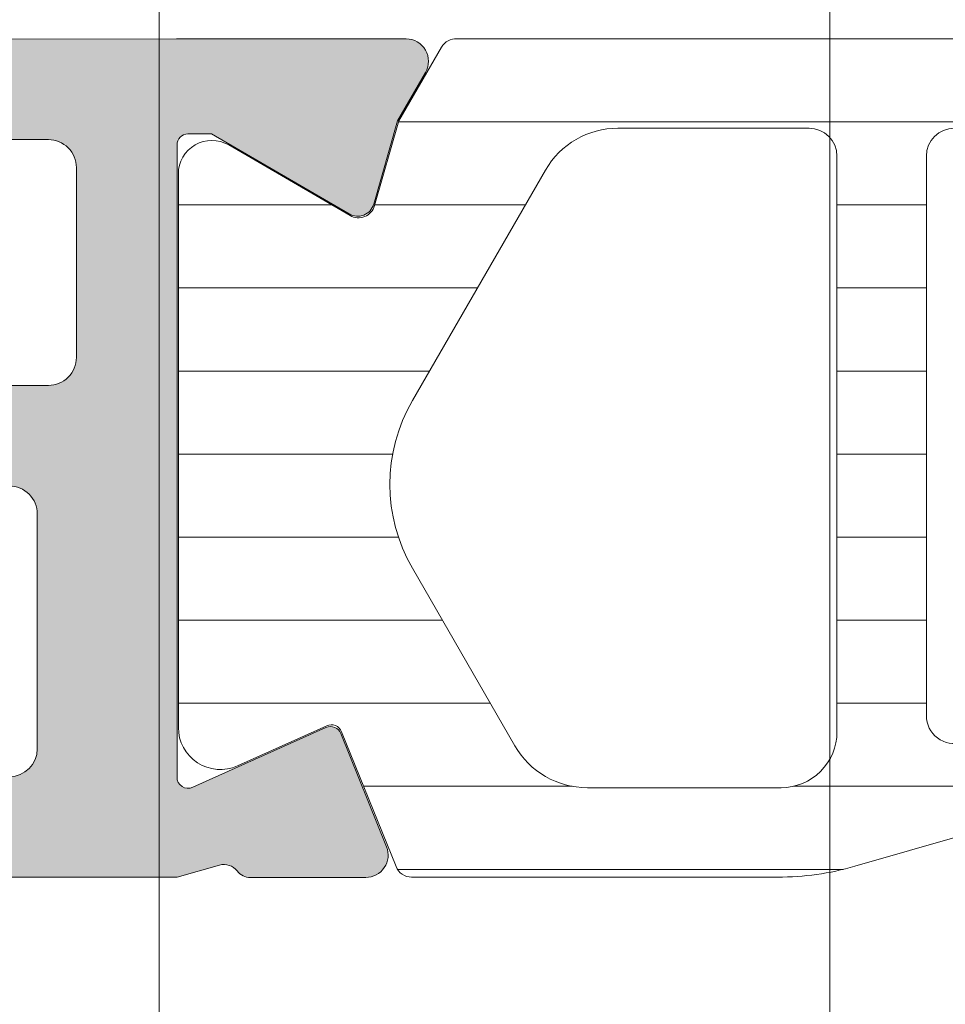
# Model space of a CAD drawing. Header units: millimetres. Extents: x 213386 to 506888, y 183055 to 450952.
# Tile 429 of 656: x 399549 to 399566, y 301628 to 301646. Entities that reach past the tile are written whole.
import ezdxf

# ---------------------------------------------------------------- set-up
doc = ezdxf.new("R2010")
doc.units = ezdxf.units.MM
doc.layers.add('FASÁDA DETAILNÍ', color=255, linetype='Continuous', lineweight=0)

msp = doc.modelspace()

# ---------------------------------------------------------------- hatches: boundary and pattern name
at = {"layer": 'FASÁDA DETAILNÍ'}
h = msp.add_hatch(color=256, dxfattribs=at)
edge = h.paths.add_edge_path(flags=16)
edge.add_ellipse((399522.1563332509, 301639.5055672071), major_axis=(-0.4999740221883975, 0), ratio=1, start_angle=-0.0029770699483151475, end_angle=90.0029770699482, ccw=False)
edge.add_line((399521.6563592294, 301639.5055931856), (399521.6563592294, 301657.5055931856))
edge.add_ellipse((399522.1563332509, 301657.5056191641), major_axis=(-0.4999740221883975, 0), ratio=1, start_angle=-90.0029770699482, end_angle=0.0029770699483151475, ccw=False)
edge.add_line((399522.1563592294, 301658.0055931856), (399534.6563592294, 301658.0055931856))
edge.add_ellipse((399534.6563374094, 301657.5055713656), major_axis=(-0.5000218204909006, 0), ratio=1, start_angle=180.0025002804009, end_angle=269.997499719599, ccw=False)
edge.add_line((399535.1563592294, 301657.5055931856), (399535.1563592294, 301644.9025421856))
edge.add_ellipse((399536.6563581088, 301644.902541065), major_axis=(-1.499998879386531, 0), ratio=1, start_angle=-4.280432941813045e-05, end_angle=90.00004280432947)
edge.add_line((399536.6563592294, 301643.4025421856), (399549.6563472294, 301643.4025421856))
edge.add_ellipse((399549.656347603, 301642.9025425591), major_axis=(-0.4999996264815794, 0), ratio=1, start_angle=179.9999571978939, end_angle=270.0000428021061, ccw=False)
edge.add_line((399550.1563472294, 301642.9025421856), (399550.1563472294, 301639.5055931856))
edge.add_ellipse((399549.656347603, 301639.5055928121), major_axis=(-0.4999996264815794, 0), ratio=1, start_angle=89.99995719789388, end_angle=180.0000428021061, ccw=False)
edge.add_line((399549.6563472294, 301639.0055931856), (399522.1563592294, 301639.0055931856))
edge = h.paths.add_edge_path()
edge.add_line((399520.9563472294, 301610.2055981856), (399523.9563472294, 301610.2055981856))
edge.add_line((399523.9563472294, 301610.2055981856), (399523.9563472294, 301612.2055981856))
edge.add_arc((399523.4563732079, 301612.2056241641), 0.4999740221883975, 359.9970229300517, 450.0029770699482)
edge.add_line((399523.4563472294, 301612.7055981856), (399522.9563472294, 301612.7055981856))
edge.add_line((399522.9563472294, 301612.7055981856), (399522.9563472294, 301611.7055981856))
edge.add_line((399522.9563472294, 301611.7055981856), (399521.9563472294, 301611.7055981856))
edge.add_arc((399521.9564113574, 301612.7056623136), 1.000064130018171, 180.0036740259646, 269.99632597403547, ccw=False)
edge.add_line((399520.9563472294, 301612.7055981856), (399520.9563472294, 301616.7055981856))
edge.add_arc((399521.9563772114, 301616.7055682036), 1.000029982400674, 90.00171778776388, 179.9982822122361, ccw=False)
edge.add_line((399521.9563472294, 301617.7055981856), (399522.9563472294, 301617.7055981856))
edge.add_line((399522.9563472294, 301617.7055981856), (399522.9563472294, 301616.7055981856))
edge.add_line((399522.9563472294, 301616.7055981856), (399523.4563472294, 301616.7055981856))
edge.add_arc((399523.456341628, 301617.205603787), 0.5000056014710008, 270.0006418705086, 359.9993581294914)
edge.add_line((399523.9563472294, 301617.2055981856), (399523.9563472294, 301620.0056011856))
edge.add_arc((399523.4563472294, 301620.0056011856), 0.5, 0, 180)
edge.add_line((399522.9563472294, 301620.0056011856), (399522.9563472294, 301619.7055981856))
edge.add_arc((399522.4563365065, 301619.7056089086), 0.5000107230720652, 270.0012287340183, 359.9987712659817, ccw=False)
edge.add_line((399522.4563472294, 301619.2055981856), (399521.9563472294, 301619.2055981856))
edge.add_arc((399521.9564151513, 301619.7056661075), 0.5000679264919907, 180.0077822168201, 269.99221778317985, ccw=False)
edge.add_line((399521.4563472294, 301619.7055981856), (399521.4563472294, 301631.0055931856))
edge.add_arc((399521.9563690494, 301631.0055713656), 0.5000218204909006, 90.00250028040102, 179.9974997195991, ccw=False)
edge.add_line((399521.9563472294, 301631.5055931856), (399522.4563472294, 301631.5055931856))
edge.add_arc((399522.4564099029, 301631.0056558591), 0.499937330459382, -0.007182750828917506, 90.00718275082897, ccw=False)
edge.add_line((399522.9563472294, 301631.0055931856), (399522.9563472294, 301630.7055901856))
edge.add_arc((399523.4564100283, 301630.7056529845), 0.5000628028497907, 180.0071953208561, 269.9928046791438)
edge.add_line((399523.4563472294, 301630.2055901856), (399527.9563472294, 301630.2055901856))
edge.add_arc((399527.956341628, 301630.705595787), 0.5000056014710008, 270.0006418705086, 359.9993581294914)
edge.add_line((399528.4563472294, 301630.7055901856), (399528.4563472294, 301631.5055931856))
edge.add_arc((399527.9563732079, 301631.5056191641), 0.4999740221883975, 359.9970229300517, 450.0029770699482)
edge.add_line((399527.9563472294, 301632.0055931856), (399525.9563472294, 301632.0055931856))
edge.add_arc((399525.9564151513, 301632.5056611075), 0.5000679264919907, 180.0077822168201, 269.99221778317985, ccw=False)
edge.add_line((399525.4563472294, 301632.5055931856), (399525.4563472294, 301633.0055931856))
edge.add_arc((399524.9564099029, 301633.0056558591), 0.499937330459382, 359.992817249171, 450.007182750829)
edge.add_line((399524.9563472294, 301633.5055931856), (399521.9563472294, 301633.5055931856))
edge.add_arc((399521.9564023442, 301634.0056483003), 0.5000551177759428, 180.0063149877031, 269.9936850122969, ccw=False)
edge.add_line((399521.4563472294, 301634.0055931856), (399521.4563472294, 301635.7055901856))
edge.add_arc((399522.9563153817, 301635.7056220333), 1.499968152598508, 89.99878348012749, 180.0012165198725, ccw=False)
edge.add_line((399522.9563472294, 301637.2055901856), (399548.9563472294, 301637.2055901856))
edge.add_arc((399548.9563680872, 301636.7056110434), 0.4999791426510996, -0.0023902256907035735, 90.0023902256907, ccw=False)
edge.add_line((399549.4563472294, 301636.7055901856), (399549.4563472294, 301632.5055931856))
edge.add_arc((399548.956341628, 301632.505598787), 0.5000056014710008, 270.0006418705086, 359.9993581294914, ccw=False)
edge.add_line((399548.9563472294, 301632.0055931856), (399546.9563472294, 301632.0055931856))
edge.add_arc((399546.9563690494, 301631.5055713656), 0.5000218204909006, 90.002500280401, 179.9974997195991)
edge.add_line((399546.4563472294, 301631.5055931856), (399546.4563472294, 301630.7055901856))
edge.add_arc((399546.9563997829, 301630.705642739), 0.5000525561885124, 180.0060215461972, 269.9939784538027)
edge.add_line((399546.9563472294, 301630.2055901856), (399551.9563482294, 301630.2055901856))
edge.add_line((399551.9563482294, 301630.2055901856), (399552.7142372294, 301630.4229111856))
edge.add_arc((399552.7969285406, 301630.1345327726), 0.2999999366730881, 37.90481467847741, 106.00002422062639, ccw=False)
edge.add_arc((399553.270348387, 301630.5031433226), 0.3000001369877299, 217.9047180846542, 269.9999699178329)
edge.add_line((399553.2703482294, 301630.2031431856), (399555.3344952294, 301630.2031451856))
edge.add_arc((399555.3344956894, 301630.6031445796), 0.3999993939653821, 269.9999341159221, 381.973769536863)
edge.add_line((399555.7054372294, 301630.7528171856), (399554.8890762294, 301632.7760461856))
edge.add_arc((399554.7036059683, 301632.7012095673), 0.1999993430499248, 21.9739078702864, 114.1410923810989)
edge.add_line((399554.6218092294, 301632.8837171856), (399552.2381242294, 301631.8153971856))
edge.add_arc((399552.1563275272, 301631.9979052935), 0.1999997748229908, 179.1800993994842, 294.14102545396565, ccw=False)
edge.add_line((399551.9563482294, 301632.0007671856), (399551.9563472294, 301643.3048471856))
edge.add_arc((399552.1477617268, 301643.3132789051), 0.1916001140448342, 88.95554998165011, 182.5222218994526, ccw=False)
edge.add_line((399552.1512542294, 301643.5048471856), (399552.5718382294, 301643.5048471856))
edge.add_line((399552.5718382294, 301643.5048471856), (399555.0374502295, 301642.0731121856))
edge.add_arc((399555.1882619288, 301642.3324491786), 0.2999997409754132, 239.8208038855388, 344.0000282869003)
edge.add_line((399555.4766402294, 301642.2497581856), (399555.9045112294, 301643.7419191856))
edge.add_line((399555.9045112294, 301643.7419191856), (399556.4029232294, 301644.6051941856))
edge.add_arc((399556.0565129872, 301644.805194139), 0.400000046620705, 330.000011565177, 449.9999652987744)
edge.add_line((399556.0565132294, 301645.2051941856), (399551.9485822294, 301645.2048471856))
edge.add_line((399551.9485822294, 301645.2048471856), (399537.4565252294, 301645.2025421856))
edge.add_arc((399537.4563471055, 301645.70254203), 0.4999998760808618, 179.9999821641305, 270.02041150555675, ccw=False)
edge.add_line((399536.9563472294, 301645.7025421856), (399536.9563472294, 301651.1055841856))
edge.add_arc((399537.4563468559, 301651.1055845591), 0.4999996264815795, 89.99995719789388, 180.0000428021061, ccw=False)
edge.add_line((399537.4563472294, 301651.6055841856), (399539.9563472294, 301651.6055841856))
edge.add_arc((399539.9563476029, 301652.1055838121), 0.4999996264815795, 269.9999571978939, 360.0000428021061)
edge.add_line((399540.4563472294, 301652.1055841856), (399540.4563472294, 301653.4055871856))
edge.add_arc((399539.9563680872, 301653.4056080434), 0.4999791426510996, 359.9976097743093, 450.0023902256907)
edge.add_line((399539.9563472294, 301653.9055871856), (399539.4563472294, 301653.9055871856))
edge.add_line((399539.4563472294, 301653.9055871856), (399539.4563472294, 301652.9055871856))
edge.add_line((399539.4563472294, 301652.9055871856), (399537.9563472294, 301652.9055871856))
edge.add_arc((399537.9563789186, 301653.9056188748), 1.00003168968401, 180.001815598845, 269.998184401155, ccw=False)
edge.add_line((399536.9563472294, 301653.9055871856), (399536.9563472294, 301657.9055871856))
edge.add_arc((399537.9564164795, 301657.9055179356), 1.000069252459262, 90.00396746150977, 179.9960325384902, ccw=False)
edge.add_line((399537.9563472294, 301658.9055871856), (399539.4563472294, 301658.9055871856))
edge.add_line((399539.4563472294, 301658.9055871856), (399539.4563472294, 301657.9055871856))
edge.add_line((399539.4563472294, 301657.9055871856), (399539.9563472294, 301657.9055871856))
edge.add_arc((399539.9563732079, 301658.4055612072), 0.4999740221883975, 269.9970229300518, 360.0029770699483)
edge.add_line((399540.4563472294, 301658.4055871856), (399540.4563472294, 301659.7055901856))
edge.add_arc((399539.956341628, 301659.7055845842), 0.5000056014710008, 0.0006418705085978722, 89.99935812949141)
edge.add_line((399539.9563472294, 301660.2055901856), (399520.9563472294, 301660.2055901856))
edge.add_arc((399520.9563179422, 301658.7056194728), 1.49997071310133, 89.9988812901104, 180.0011187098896)
edge.add_line((399519.4563472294, 301658.7055901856), (399519.4563472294, 301611.7055981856))
edge.add_arc((399520.9564075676, 301611.7056585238), 1.500060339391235, 180.0023046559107, 269.9976953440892)
h = msp.add_hatch(dxfattribs=at)
h.set_pattern_fill('ANSI31', color=256, scale=0.468, angle=135, style=0)
h.set_pattern_definition([(180, (399597.4563192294, 301645.2056181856), (-4.240520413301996e-16, -1.4859), [])])
edge = h.paths.add_edge_path(flags=16)
edge.add_line((399579.3678412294, 301642.8575181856), (399580.6512032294, 301640.6348081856))
edge.add_ellipse((399578.919478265, 301639.6349358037), major_axis=(-1.999654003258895, 0), ratio=1, start_angle=150.0000457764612, end_angle=210.0015014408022, ccw=False)
edge.add_line((399580.6512302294, 301638.6351101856), (399579.9991022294, 301637.5055921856))
edge.add_ellipse((399577.4010220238, 301639.0055953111), major_axis=(-3.000005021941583, 0), ratio=1, start_angle=106.00005471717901, end_angle=149.9999864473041, ccw=False)
edge.add_line((399578.2279382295, 301636.1218061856), (399574.5569162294, 301635.0691581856))
edge.add_ellipse((399574.4190974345, 301635.5497892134), major_axis=(-0.5000002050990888, 0), ratio=1, start_angle=-0.0007989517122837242, end_angle=106.00000721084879, ccw=False)
edge.add_line((399573.9190972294, 301635.5497961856), (399573.9192072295, 301643.1075491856))
edge.add_ellipse((399574.419207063, 301643.107539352), major_axis=(-0.4999998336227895, 0), ratio=1, start_angle=269.99917878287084, end_angle=359.99887315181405, ccw=False)
edge.add_line((399574.4192142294, 301643.6075391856), (399578.0688632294, 301643.6074831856))
edge.add_ellipse((399578.0688237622, 301642.1074839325), major_axis=(-1.499999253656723, 0), ratio=1, start_angle=210.0015272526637, end_angle=269.9984924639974, ccw=False)
edge = h.paths.add_edge_path(flags=16)
edge.add_line((399572.3192052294, 301643.1075671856), (399572.3190782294, 301634.8042371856))
edge.add_ellipse((399571.8190779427, 301634.8042454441), major_axis=(-0.5000002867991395, 0), ratio=1, start_angle=105.99994394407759, end_angle=179.999053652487, ccw=False)
edge.add_line((399571.9568962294, 301634.3236141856), (399566.0041342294, 301632.6166871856))
edge.add_ellipse((399565.8663152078, 301633.0973179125), major_axis=(-0.4999999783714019, 0), ratio=1, start_angle=-0.0009480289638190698, end_angle=106.0000416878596, ccw=False)
edge.add_line((399565.3663152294, 301633.0973261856), (399565.3664852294, 301643.1076801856))
edge.add_ellipse((399565.8664854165, 301643.1076679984), major_axis=(-0.5000001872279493, 0), ratio=1, start_angle=269.9991047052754, end_angle=359.9986034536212, ccw=False)
edge.add_line((399565.8664932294, 301643.6076681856), (399571.8192132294, 301643.6075781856))
edge.add_ellipse((399571.8192049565, 301643.1075779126), major_axis=(-0.5000002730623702, 0), ratio=1, start_angle=179.9987707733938, end_angle=269.9990519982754, ccw=False)
edge = h.paths.add_edge_path(flags=16)
edge.add_line((399558.0021812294, 301632.5585311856), (399556.1682922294, 301635.7349211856))
edge.add_ellipse((399558.766371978, 301637.2349210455), major_axis=(-3.000002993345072, 0), ratio=1, start_angle=-30.001491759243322, end_angle=29.999963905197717, ccw=False)
edge.add_line((399556.1683322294, 301638.7349901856), (399558.5488272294, 301642.8578731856))
edge.add_ellipse((399559.8478455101, 301642.1078375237), major_axis=(-1.500000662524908, 0), ratio=1, start_angle=269.9984828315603, end_angle=329.9984416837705, ccw=False)
edge.add_line((399559.8478852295, 301643.6078381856), (399563.2664992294, 301643.6077471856))
edge.add_ellipse((399563.2664857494, 301643.1077477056), major_axis=(-0.4999994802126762, 0), ratio=1, start_angle=179.9985653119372, end_angle=269.9984553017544, ccw=False)
edge.add_line((399563.7664852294, 301643.1077351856), (399563.7663042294, 301632.8084201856))
edge.add_ellipse((399562.7663038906, 301632.8084385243), major_axis=(-1.000000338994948, 0), ratio=1, start_angle=89.99847242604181, end_angle=179.9989492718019, ccw=False)
edge.add_line((399562.7662772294, 301631.8084381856), (399559.3011792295, 301631.8085311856))
edge.add_ellipse((399559.3012194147, 301633.3085313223), major_axis=(-1.50000013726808, 0), ratio=1, start_angle=30.000003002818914, end_angle=89.99846503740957, ccw=False)
edge = h.paths.add_edge_path()
edge.add_line((399556.1543752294, 301630.2086631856), (399562.7074382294, 301630.2084411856))
edge.add_arc((399562.7076050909, 301635.2084388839), 4.99999770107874, 269.9980879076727, 286.0000237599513)
edge.add_line((399564.0857932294, 301630.4021331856), (399578.9722112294, 301634.6707441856))
edge.add_arc((399579.1100297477, 301634.190113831), 0.4999994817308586, -7.39515485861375e-05, 105.9999979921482, ccw=False)
edge.add_line((399579.6100292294, 301634.1901131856), (399579.6100292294, 301630.3067391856))
edge.add_arc((399580.6100292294, 301630.3067191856), 1.0000000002, 179.9988540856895, 359.9988540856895)
edge.add_line((399581.6100292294, 301630.3066991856), (399581.6102172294, 301635.0050351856))
edge.add_line((399581.6102172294, 301635.0050351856), (399581.7662692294, 301635.0050351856))
edge.add_arc((399581.7662698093, 301635.3050351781), 0.2999999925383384, 269.999889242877, 338.0261541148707)
edge.add_line((399582.0444762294, 301635.1927801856), (399583.0176632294, 301637.6046821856))
edge.add_arc((399583.2031344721, 301637.5298455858), 0.2000002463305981, 65.85901779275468, 158.0262022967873, ccw=False)
edge.add_line((399583.2849312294, 301637.7123541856), (399584.8836162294, 301636.9958541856))
edge.add_arc((399585.1903544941, 301637.6802599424), 0.7499997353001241, 245.8589415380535, 360.0000185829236)
edge.add_line((399585.9403542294, 301637.6802601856), (399585.9403542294, 301642.7878091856))
edge.add_arc((399585.3403543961, 301642.7878090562), 0.5999998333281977, 1.235637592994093e-05, 120.1429248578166)
edge.add_line((399585.0390592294, 301643.3066741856), (399582.8671022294, 301642.0454581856))
edge.add_arc((399582.7164539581, 301642.3048908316), 0.3000003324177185, 196.0000690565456, 300.1430306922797, ccw=False)
edge.add_line((399582.4280752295, 301642.2221991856), (399581.9938082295, 301643.7366711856))
edge.add_line((399581.9938082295, 301643.7366711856), (399581.2312602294, 301645.0574431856))
edge.add_arc((399580.9714530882, 301644.9074424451), 0.2999999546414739, 30.00016831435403, 92.46330478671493)
edge.add_line((399580.9585592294, 301645.2071651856), (399556.9689052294, 301645.2071651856))
edge.add_arc((399556.9489505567, 301644.907829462), 0.3000001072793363, 86.18612376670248, 149.9998522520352)
edge.add_line((399556.6891432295, 301645.0578301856), (399555.9265752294, 301643.7370241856))
edge.add_line((399555.9265752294, 301643.7370241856), (399555.4923082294, 301642.2225531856))
edge.add_arc((399555.2039291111, 301642.3052443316), 0.3000005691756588, 239.8570816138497, 344.00004323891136, ccw=False)
edge.add_line((399555.0532812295, 301642.0458111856), (399552.8813252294, 301643.3070271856))
edge.add_arc((399552.5800295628, 301642.7881617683), 0.600000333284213, 59.85704765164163, 179.999960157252)
edge.add_line((399551.9800292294, 301642.7881621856), (399551.9800292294, 301632.8845621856))
edge.add_arc((399552.7300292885, 301632.8845614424), 0.7500000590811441, 179.9999432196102, 294.1410202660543)
edge.add_line((399553.0367672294, 301632.2001551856), (399554.6354522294, 301632.9166551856))
edge.add_arc((399554.7172489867, 301632.7341465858), 0.2000002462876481, 21.973797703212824, 114.14098220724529, ccw=False)
edge.add_line((399554.9027202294, 301632.8089831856), (399555.8761792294, 301630.3964081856))
edge.add_arc((399556.1543850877, 301630.5086623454), 0.2999991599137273, 201.9737385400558, 269.9981172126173)
h = msp.add_hatch(dxfattribs=at)
h.set_pattern_fill('ANSI37', color=256, scale=0.48, angle=180, style=0)
h.set_pattern_definition([(225, (399579.4563192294, 301615.2056183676), (1.077630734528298, -1.077630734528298), []), (315, (399579.4563192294, 301615.2056183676), (1.077630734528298, 1.077630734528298), [])])
edge = h.paths.add_edge_path(flags=16)
edge.add_line((399582.8575962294, 301614.5413243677), (399582.7578522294, 301613.1484703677))
edge.add_arc((399583.356319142, 301613.105612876), 0.5999995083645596, 175.9039194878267, 270.000008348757)
edge.add_arc((399583.3563193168, 301613.105612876), 0.5999995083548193, 269.999991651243, 364.0960805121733)
edge.add_line((399583.9547862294, 301613.1484703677), (399583.8550422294, 301614.5413243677))
edge.add_arc((399583.3563192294, 301614.5056098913), 0.5000001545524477, 4.09606439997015, 175.9039356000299)
edge = h.paths.add_edge_path(flags=16)
edge.add_arc((399584.9563158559, 301617.7056179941), 0.4999996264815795, 179.9999571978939, 270.0000428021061)
edge.add_line((399584.9563162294, 301617.2056183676), (399588.5500012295, 301617.2056183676))
edge.add_arc((399588.5500012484, 301617.7056187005), 0.5000003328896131, 269.9999978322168, 383.2180266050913)
edge.add_line((399589.0095072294, 301617.9027343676), (399586.2936292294, 301624.2338363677))
edge.add_arc((399585.8341238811, 301624.0367204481), 0.4999998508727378, 23.21808178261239, 92.50011063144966)
edge.add_line((399585.8123132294, 301624.5362443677), (399584.9345062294, 301624.4979183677))
edge.add_arc((399584.9563157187, 301623.9983947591), 0.4999994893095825, 92.49997911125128, 180.0000448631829)
edge.add_line((399584.4563162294, 301623.9983943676), (399584.4563162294, 301617.7056183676))
edge = h.paths.add_edge_path(flags=16)
edge.add_line((399559.4023972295, 301623.1137803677), (399555.2537272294, 301614.2169273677))
edge.add_arc((399555.7068809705, 301614.0056182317), 0.4999998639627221, 154.9999920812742, 270.0000296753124)
edge.add_line((399555.7068812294, 301613.5056183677), (399565.0563162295, 301613.5056183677))
edge.add_arc((399565.056316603, 301614.0056179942), 0.4999996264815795, 269.9999571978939, 360.0000428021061)
edge.add_line((399565.5563162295, 301614.0056183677), (399565.5563162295, 301623.1295413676))
edge.add_arc((399565.0563161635, 301623.1295412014), 0.5000000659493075, 1.904982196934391e-05, 92.5000272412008)
edge.add_line((399565.0345062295, 301623.6290653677), (399559.8337422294, 301623.4019953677))
edge.add_arc((399559.8555519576, 301622.9024699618), 0.5000012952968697, 92.49999747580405, 154.999908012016)
edge = h.paths.add_edge_path(flags=16)
edge.add_arc((399568.2563158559, 301614.0056179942), 0.4999996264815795, 179.9999571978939, 270.0000428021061)
edge.add_line((399568.2563162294, 301613.5056183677), (399575.4563162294, 301613.5056183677))
edge.add_arc((399575.4563166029, 301614.0056179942), 0.4999996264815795, 269.9999571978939, 360.0000428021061)
edge.add_line((399575.9563162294, 301614.0056183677), (399575.9563162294, 301615.2056183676))
edge.add_arc((399577.9563147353, 301615.2056198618), 1.99999850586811, 89.99995719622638, 180.0000428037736, ccw=False)
edge.add_line((399577.9563162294, 301617.2056183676), (399581.7563162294, 301617.2056183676))
edge.add_arc((399581.7563166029, 301617.7056179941), 0.4999996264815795, 269.9999571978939, 360.0000428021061)
edge.add_line((399582.2563162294, 301617.7056183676), (399582.2563162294, 301623.8586793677))
edge.add_arc((399581.7563161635, 301623.8586792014), 0.5000000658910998, 1.905649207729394e-05, 92.50002724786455)
edge.add_line((399581.7345062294, 301624.3582033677), (399576.2345062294, 301624.1180683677))
edge.add_arc((399576.2563157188, 301623.6185447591), 0.4999994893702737, 92.4999791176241, 180.0000448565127)
edge.add_line((399575.7563162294, 301623.6185443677), (399575.7563162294, 301618.3056183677))
edge.add_arc((399574.6563162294, 301618.3056183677), 1.099999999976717, -180, 0, ccw=False)
edge.add_line((399573.5563162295, 301618.3056183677), (399573.5563162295, 301623.4788293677))
edge.add_arc((399573.0563161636, 301623.4788292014), 0.5000000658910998, 1.905649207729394e-05, 92.50002724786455)
edge.add_line((399573.0345062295, 301623.9783533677), (399568.2345062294, 301623.7687803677))
edge.add_arc((399568.2563157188, 301623.2692567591), 0.4999994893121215, 92.49997911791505, 180.0000448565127)
edge.add_line((399567.7563162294, 301623.2692563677), (399567.7563162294, 301614.0056183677))
edge = h.paths.add_edge_path()
edge.add_line((399553.0432632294, 301615.3920753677), (399557.1411122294, 301624.1799413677))
edge.add_ellipse((399559.8600375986, 301622.9120838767), major_axis=(-3.000002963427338, 0), ratio=1, start_angle=272.5000588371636, end_angle=334.9999693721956, ccw=False)
edge.add_line((399559.7291762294, 301625.9092313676), (399560.3781262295, 301625.9375653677))
edge.add_ellipse((399560.3563167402, 301626.4370889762), major_axis=(-0.4999994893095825, 0), ratio=1, start_angle=92.49997911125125, end_angle=180.0000448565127)
edge.add_line((399560.8563162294, 301626.4370893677), (399560.8563162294, 301627.4056183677))
edge.add_ellipse((399560.9563161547, 301627.4056184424), major_axis=(-0.09999992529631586, 0), ratio=1, start_angle=-90.00004278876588, end_angle=4.278876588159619e-05, ccw=False)
edge.add_line((399560.9563162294, 301627.5056183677), (399561.5563162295, 301627.5056183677))
edge.add_ellipse((399561.5563163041, 301627.4056184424), major_axis=(-0.09999992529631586, 0), ratio=1, start_angle=179.9999572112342, end_angle=270.0000427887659, ccw=False)
edge.add_line((399561.6563162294, 301627.4056183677), (399561.6563162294, 301626.5025803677))
edge.add_ellipse((399562.1563162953, 301626.502580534), major_axis=(-0.5000000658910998, 0), ratio=1, start_angle=1.905649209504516e-05, end_angle=92.50002724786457)
edge.add_line((399562.1781262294, 301626.0030563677), (399571.0784202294, 301626.3968943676))
edge.add_ellipse((399571.0563161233, 301626.8964056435), major_axis=(-0.5000001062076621, 0), ratio=1, start_angle=92.53376922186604, end_angle=180.0000829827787)
edge.add_line((399571.5563162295, 301626.8964063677), (399571.5563162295, 301627.5056183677))
edge.add_ellipse((399571.6563161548, 301627.5056184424), major_axis=(-0.09999992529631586, 0), ratio=1, start_angle=-90.00004278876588, end_angle=4.278876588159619e-05, ccw=False)
edge.add_line((399571.6563162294, 301627.6056183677), (399572.2563162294, 301627.6056183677))
edge.add_ellipse((399572.2563163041, 301627.5056184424), major_axis=(-0.09999992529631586, 0), ratio=1, start_angle=179.9999572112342, end_angle=270.0000427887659, ccw=False)
edge.add_line((399572.3563162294, 301627.5056183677), (399572.3563162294, 301626.9760563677))
edge.add_ellipse((399572.8563167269, 301626.9760560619), major_axis=(-0.5000004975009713, 0), ratio=1, start_angle=-3.503803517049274e-05, end_angle=92.53369799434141)
edge.add_line((399572.8784202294, 301626.4765443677), (399584.4186452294, 301626.9872003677))
edge.add_ellipse((399584.396835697, 301627.4867249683), major_axis=(-0.50000048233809, 0), ratio=1, start_angle=92.49997909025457, end_angle=183.2170573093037)
edge.add_line((399584.8960482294, 301627.5147843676), (399584.6074852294, 301632.6485273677))
edge.add_ellipse((399584.1970672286, 301632.5329719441), major_axis=(-0.4263754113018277, 0), ratio=1, start_angle=195.7248544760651, end_angle=339.2410276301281)
edge.add_line((399583.7983722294, 301632.6840953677), (399583.7996122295, 301632.4514923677))
edge.add_line((399583.7996122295, 301632.4514923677), (399584.0977502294, 301630.5689133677))
edge.add_line((399584.0977502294, 301630.5689133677), (399583.6973242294, 301627.7196283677))
edge.add_ellipse((399583.4002436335, 301627.7613789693), major_axis=(-0.299999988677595, 0), ratio=1, start_angle=55.40225361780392, end_angle=172.0002559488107, ccw=False)
edge.add_ellipse((399584.9333570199, 301629.9839500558), major_axis=(-3.000047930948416, 0), ratio=1, start_angle=-18.00842458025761, end_angle=55.40235871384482, ccw=False)
edge.add_line((399582.0802782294, 301630.9114353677), (399582.7138542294, 301633.1663263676))
edge.add_ellipse((399583.4890667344, 301633.0053968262), major_axis=(-0.791740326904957, 0), ratio=1, start_angle=276.79834625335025, end_angle=348.2723102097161, ccw=False)
edge.add_line((399583.3953442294, 301633.7915703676), (399584.4535542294, 301633.7927913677))
edge.add_ellipse((399584.3244299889, 301632.6137051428), major_axis=(-1.186135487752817, 0), ratio=1, start_angle=198.6555764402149, end_angle=263.7503218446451, ccw=False)
edge.add_line((399585.4482442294, 301632.9931243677), (399586.5425772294, 301629.7517843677))
edge.add_line((399586.5425772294, 301629.7517843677), (399589.4323552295, 301621.7019893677))
edge.add_line((399589.4323552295, 301621.7019893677), (399593.7651642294, 301611.8041123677))
edge.add_ellipse((399593.3061552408, 301611.6058423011), major_axis=(-0.5000002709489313, 0), ratio=1, start_angle=90.06657637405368, end_angle=203.362049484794, ccw=False)
edge.add_line((399593.3067362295, 301611.1058423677), (399592.7600352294, 301611.1052073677))
edge.add_ellipse((399592.7594549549, 301611.6052074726), major_axis=(-0.5000004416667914, 0), ratio=1, start_angle=23.920824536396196, end_angle=90.06649452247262, ccw=False)
edge.add_line((399592.3024012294, 301611.4024703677), (399590.9006452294, 301614.6064733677))
edge.add_ellipse((399589.9845041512, 301614.20561903), major_axis=(-0.9999993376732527, 0), ratio=1, start_angle=203.6316147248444, end_angle=270.000052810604)
edge.add_line((399589.9845032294, 301615.2056183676), (399584.7565612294, 301615.2056183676))
edge.add_line((399584.7565612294, 301615.2056183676), (399584.7565522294, 301613.4061393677))
edge.add_line((399584.7565522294, 301613.4061393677), (399585.2713532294, 301613.2681973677))
edge.add_ellipse((399585.1565879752, 301612.9910433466), major_axis=(-0.2999756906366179, 0), ratio=1, start_angle=157.4964333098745, end_angle=247.5062997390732, ccw=False)
edge.add_line((399585.4337222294, 301612.8762303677), (399584.5845552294, 301611.6061033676))
edge.add_ellipse((399583.7186910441, 301612.1058241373), major_axis=(-0.9997207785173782, 0), ratio=1, start_angle=89.99238815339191, end_angle=150.0092393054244, ccw=False)
edge.add_line((399583.7185582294, 301611.1061033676), (399582.9941972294, 301611.1061343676))
edge.add_ellipse((399582.9944052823, 301612.1058721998), major_axis=(-0.9997378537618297, 0), ratio=1, start_angle=29.991324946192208, end_angle=89.98807632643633, ccw=False)
edge.add_line((399582.1285312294, 301611.6061343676), (399581.2793642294, 301612.8762303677))
edge.add_ellipse((399581.5565117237, 301612.9910422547), major_axis=(-0.2999875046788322, 0), ratio=1, start_angle=-67.50139619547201, end_angle=22.50240615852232, ccw=False)
edge.add_line((399581.4417182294, 301613.2681973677), (399581.9565342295, 301613.4061693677))
edge.add_line((399581.9565342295, 301613.4061693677), (399581.9565422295, 301615.2056183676))
edge.add_line((399581.9565422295, 301615.2056183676), (399578.7563152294, 301615.2056183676))
edge.add_ellipse((399578.7563150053, 301614.9056185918), major_axis=(-0.29999977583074, 0), ratio=1, start_angle=-90.00004279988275, end_angle=4.279988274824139e-05)
edge.add_line((399578.4563152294, 301614.9056183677), (399578.4563152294, 301611.6056223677))
edge.add_ellipse((399577.9563156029, 301611.6056219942), major_axis=(-0.4999996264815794, 0), ratio=1, start_angle=89.99995719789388, end_angle=180.0000428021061, ccw=False)
edge.add_line((399577.9563152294, 301611.1056223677), (399551.0586932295, 301611.1056223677))
edge.add_line((399551.0586932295, 301611.1056223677), (399550.1635752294, 301612.6560143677))
edge.add_ellipse((399550.5965877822, 301612.9060144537), major_axis=(-0.4999999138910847, 0), ratio=1, start_angle=-89.99993665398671, end_angle=30.00001708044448, ccw=False)
edge.add_line((399550.5965872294, 301613.4060143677), (399550.5965872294, 301615.1033853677))
edge.add_line((399550.5965872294, 301615.1033853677), (399552.5901092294, 301615.1033853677))
edge.add_ellipse((399552.590109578, 301615.6033856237), major_axis=(-0.5000002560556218, 0), ratio=1, start_angle=89.99996005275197, end_angle=154.99987141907)
h = msp.add_hatch(dxfattribs=at)
h.set_pattern_fill('ANSI37', color=256, scale=0.48, angle=180, style=0)
h.set_pattern_definition([(225, (399579.4563192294, 301615.2056181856), (1.077630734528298, -1.077630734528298), []), (315, (399579.4563192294, 301615.2056181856), (1.077630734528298, 1.077630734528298), [])])
edge = h.paths.add_edge_path(flags=16)
edge.add_line((399582.8575962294, 301614.5413241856), (399582.7578522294, 301613.1484701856))
edge.add_arc((399583.356319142, 301613.1056126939), 0.5999995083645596, 175.9039194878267, 270.000008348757)
edge.add_arc((399583.3563193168, 301613.1056126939), 0.5999995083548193, 269.999991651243, 364.0960805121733)
edge.add_line((399583.9547862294, 301613.1484701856), (399583.8550422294, 301614.5413241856))
edge.add_arc((399583.3563192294, 301614.5056097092), 0.5000001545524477, 4.09606439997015, 175.9039356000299)
edge = h.paths.add_edge_path(flags=16)
edge.add_arc((399584.9563158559, 301617.7056178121), 0.4999996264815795, 179.9999571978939, 270.0000428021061)
edge.add_line((399584.9563162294, 301617.2056181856), (399588.5500012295, 301617.2056181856))
edge.add_arc((399588.5500012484, 301617.7056185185), 0.5000003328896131, 269.9999978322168, 383.2180266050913)
edge.add_line((399589.0095072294, 301617.9027341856), (399586.2936292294, 301624.2338361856))
edge.add_arc((399585.8341238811, 301624.036720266), 0.4999998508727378, 23.21808178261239, 92.50011063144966)
edge.add_line((399585.8123132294, 301624.5362441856), (399584.9345062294, 301624.4979181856))
edge.add_arc((399584.9563157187, 301623.9983945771), 0.4999994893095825, 92.49997911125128, 180.0000448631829)
edge.add_line((399584.4563162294, 301623.9983941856), (399584.4563162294, 301617.7056181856))
edge = h.paths.add_edge_path(flags=16)
edge.add_line((399559.4023972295, 301623.1137801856), (399555.2537272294, 301614.2169271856))
edge.add_arc((399555.7068809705, 301614.0056180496), 0.4999998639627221, 154.9999920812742, 270.0000296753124)
edge.add_line((399555.7068812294, 301613.5056181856), (399565.0563162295, 301613.5056181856))
edge.add_arc((399565.056316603, 301614.0056178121), 0.4999996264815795, 269.9999571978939, 360.0000428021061)
edge.add_line((399565.5563162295, 301614.0056181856), (399565.5563162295, 301623.1295411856))
edge.add_arc((399565.0563161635, 301623.1295410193), 0.5000000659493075, 1.904982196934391e-05, 92.5000272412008)
edge.add_line((399565.0345062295, 301623.6290651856), (399559.8337422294, 301623.4019951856))
edge.add_arc((399559.8555519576, 301622.9024697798), 0.5000012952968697, 92.49999747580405, 154.999908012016)
edge = h.paths.add_edge_path(flags=16)
edge.add_arc((399568.2563158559, 301614.0056178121), 0.4999996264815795, 179.9999571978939, 270.0000428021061)
edge.add_line((399568.2563162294, 301613.5056181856), (399575.4563162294, 301613.5056181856))
edge.add_arc((399575.4563166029, 301614.0056178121), 0.4999996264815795, 269.9999571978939, 360.0000428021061)
edge.add_line((399575.9563162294, 301614.0056181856), (399575.9563162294, 301615.2056181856))
edge.add_arc((399577.9563147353, 301615.2056196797), 1.99999850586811, 89.99995719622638, 180.0000428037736, ccw=False)
edge.add_line((399577.9563162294, 301617.2056181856), (399581.7563162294, 301617.2056181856))
edge.add_arc((399581.7563166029, 301617.7056178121), 0.4999996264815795, 269.9999571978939, 360.0000428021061)
edge.add_line((399582.2563162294, 301617.7056181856), (399582.2563162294, 301623.8586791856))
edge.add_arc((399581.7563161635, 301623.8586790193), 0.5000000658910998, 1.905649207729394e-05, 92.50002724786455)
edge.add_line((399581.7345062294, 301624.3582031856), (399576.2345062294, 301624.1180681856))
edge.add_arc((399576.2563157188, 301623.618544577), 0.4999994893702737, 92.4999791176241, 180.0000448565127)
edge.add_line((399575.7563162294, 301623.6185441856), (399575.7563162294, 301618.3056181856))
edge.add_arc((399574.6563162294, 301618.3056181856), 1.099999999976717, -180, 0, ccw=False)
edge.add_line((399573.5563162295, 301618.3056181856), (399573.5563162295, 301623.4788291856))
edge.add_arc((399573.0563161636, 301623.4788290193), 0.5000000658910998, 1.905649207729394e-05, 92.50002724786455)
edge.add_line((399573.0345062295, 301623.9783531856), (399568.2345062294, 301623.7687801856))
edge.add_arc((399568.2563157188, 301623.2692565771), 0.4999994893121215, 92.49997911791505, 180.0000448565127)
edge.add_line((399567.7563162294, 301623.2692561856), (399567.7563162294, 301614.0056181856))
edge = h.paths.add_edge_path()
edge.add_line((399553.0432632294, 301615.3920751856), (399557.1411122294, 301624.1799411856))
edge.add_ellipse((399559.8600375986, 301622.9120836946), major_axis=(-3.000002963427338, 0), ratio=1, start_angle=272.5000588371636, end_angle=334.9999693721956, ccw=False)
edge.add_line((399559.7291762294, 301625.9092311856), (399560.3781262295, 301625.9375651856))
edge.add_ellipse((399560.3563167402, 301626.4370887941), major_axis=(-0.4999994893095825, 0), ratio=1, start_angle=92.49997911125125, end_angle=180.0000448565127)
edge.add_line((399560.8563162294, 301626.4370891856), (399560.8563162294, 301627.4056181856))
edge.add_ellipse((399560.9563161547, 301627.4056182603), major_axis=(-0.09999992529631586, 0), ratio=1, start_angle=-90.00004278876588, end_angle=4.278876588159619e-05, ccw=False)
edge.add_line((399560.9563162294, 301627.5056181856), (399561.5563162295, 301627.5056181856))
edge.add_ellipse((399561.5563163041, 301627.4056182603), major_axis=(-0.09999992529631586, 0), ratio=1, start_angle=179.9999572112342, end_angle=270.0000427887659, ccw=False)
edge.add_line((399561.6563162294, 301627.4056181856), (399561.6563162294, 301626.5025801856))
edge.add_ellipse((399562.1563162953, 301626.5025803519), major_axis=(-0.5000000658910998, 0), ratio=1, start_angle=1.905649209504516e-05, end_angle=92.50002724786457)
edge.add_line((399562.1781262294, 301626.0030561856), (399571.0784202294, 301626.3968941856))
edge.add_ellipse((399571.0563161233, 301626.8964054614), major_axis=(-0.5000001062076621, 0), ratio=1, start_angle=92.53376922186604, end_angle=180.0000829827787)
edge.add_line((399571.5563162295, 301626.8964061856), (399571.5563162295, 301627.5056181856))
edge.add_ellipse((399571.6563161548, 301627.5056182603), major_axis=(-0.09999992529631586, 0), ratio=1, start_angle=-90.00004278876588, end_angle=4.278876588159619e-05, ccw=False)
edge.add_line((399571.6563162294, 301627.6056181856), (399572.2563162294, 301627.6056181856))
edge.add_ellipse((399572.2563163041, 301627.5056182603), major_axis=(-0.09999992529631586, 0), ratio=1, start_angle=179.9999572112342, end_angle=270.0000427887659, ccw=False)
edge.add_line((399572.3563162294, 301627.5056181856), (399572.3563162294, 301626.9760561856))
edge.add_ellipse((399572.8563167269, 301626.9760558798), major_axis=(-0.5000004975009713, 0), ratio=1, start_angle=-3.503803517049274e-05, end_angle=92.53369799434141)
edge.add_line((399572.8784202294, 301626.4765441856), (399584.4186452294, 301626.9872001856))
edge.add_ellipse((399584.396835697, 301627.4867247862), major_axis=(-0.50000048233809, 0), ratio=1, start_angle=92.49997909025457, end_angle=183.2170573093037)
edge.add_line((399584.8960482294, 301627.5147841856), (399584.6074852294, 301632.6485271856))
edge.add_ellipse((399584.1970672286, 301632.5329717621), major_axis=(-0.4263754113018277, 0), ratio=1, start_angle=195.7248544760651, end_angle=339.2410276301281)
edge.add_line((399583.7983722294, 301632.6840951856), (399583.7996122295, 301632.4514921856))
edge.add_line((399583.7996122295, 301632.4514921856), (399584.0977502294, 301630.5689131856))
edge.add_line((399584.0977502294, 301630.5689131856), (399583.6973242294, 301627.7196281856))
edge.add_ellipse((399583.4002436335, 301627.7613787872), major_axis=(-0.299999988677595, 0), ratio=1, start_angle=55.40225361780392, end_angle=172.0002559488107, ccw=False)
edge.add_ellipse((399584.9333570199, 301629.9839498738), major_axis=(-3.000047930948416, 0), ratio=1, start_angle=-18.00842458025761, end_angle=55.40235871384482, ccw=False)
edge.add_line((399582.0802782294, 301630.9114351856), (399582.7138542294, 301633.1663261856))
edge.add_ellipse((399583.4890667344, 301633.0053966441), major_axis=(-0.791740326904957, 0), ratio=1, start_angle=276.79834625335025, end_angle=348.2723102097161, ccw=False)
edge.add_line((399583.3953442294, 301633.7915701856), (399584.4535542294, 301633.7927911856))
edge.add_ellipse((399584.3244299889, 301632.6137049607), major_axis=(-1.186135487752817, 0), ratio=1, start_angle=198.6555764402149, end_angle=263.7503218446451, ccw=False)
edge.add_line((399585.4482442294, 301632.9931241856), (399586.5425772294, 301629.7517841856))
edge.add_line((399586.5425772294, 301629.7517841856), (399589.4323552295, 301621.7019891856))
edge.add_line((399589.4323552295, 301621.7019891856), (399593.7651642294, 301611.8041121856))
edge.add_ellipse((399593.3061552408, 301611.605842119), major_axis=(-0.5000002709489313, 0), ratio=1, start_angle=90.06657637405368, end_angle=203.362049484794, ccw=False)
edge.add_line((399593.3067362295, 301611.1058421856), (399592.7600352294, 301611.1052071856))
edge.add_ellipse((399592.7594549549, 301611.6052072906), major_axis=(-0.5000004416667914, 0), ratio=1, start_angle=23.920824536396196, end_angle=90.06649452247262, ccw=False)
edge.add_line((399592.3024012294, 301611.4024701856), (399590.9006452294, 301614.6064731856))
edge.add_ellipse((399589.9845041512, 301614.2056188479), major_axis=(-0.9999993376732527, 0), ratio=1, start_angle=203.6316147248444, end_angle=270.000052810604)
edge.add_line((399589.9845032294, 301615.2056181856), (399584.7565612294, 301615.2056181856))
edge.add_line((399584.7565612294, 301615.2056181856), (399584.7565522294, 301613.4061391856))
edge.add_line((399584.7565522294, 301613.4061391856), (399585.2713532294, 301613.2681971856))
edge.add_ellipse((399585.1565879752, 301612.9910431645), major_axis=(-0.2999756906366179, 0), ratio=1, start_angle=157.4964333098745, end_angle=247.5062997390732, ccw=False)
edge.add_line((399585.4337222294, 301612.8762301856), (399584.5845552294, 301611.6061031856))
edge.add_ellipse((399583.7186910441, 301612.1058239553), major_axis=(-0.9997207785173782, 0), ratio=1, start_angle=89.99238815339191, end_angle=150.0092393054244, ccw=False)
edge.add_line((399583.7185582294, 301611.1061031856), (399582.9941972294, 301611.1061341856))
edge.add_ellipse((399582.9944052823, 301612.1058720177), major_axis=(-0.9997378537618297, 0), ratio=1, start_angle=29.991324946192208, end_angle=89.98807632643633, ccw=False)
edge.add_line((399582.1285312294, 301611.6061341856), (399581.2793642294, 301612.8762301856))
edge.add_ellipse((399581.5565117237, 301612.9910420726), major_axis=(-0.2999875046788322, 0), ratio=1, start_angle=-67.50139619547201, end_angle=22.50240615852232, ccw=False)
edge.add_line((399581.4417182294, 301613.2681971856), (399581.9565342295, 301613.4061691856))
edge.add_line((399581.9565342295, 301613.4061691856), (399581.9565422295, 301615.2056181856))
edge.add_line((399581.9565422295, 301615.2056181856), (399578.7563152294, 301615.2056181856))
edge.add_ellipse((399578.7563150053, 301614.9056184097), major_axis=(-0.29999977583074, 0), ratio=1, start_angle=-90.00004279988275, end_angle=4.279988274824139e-05)
edge.add_line((399578.4563152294, 301614.9056181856), (399578.4563152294, 301611.6056221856))
edge.add_ellipse((399577.9563156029, 301611.6056218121), major_axis=(-0.4999996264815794, 0), ratio=1, start_angle=89.99995719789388, end_angle=180.0000428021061, ccw=False)
edge.add_line((399577.9563152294, 301611.1056221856), (399551.0586932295, 301611.1056221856))
edge.add_line((399551.0586932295, 301611.1056221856), (399550.1635752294, 301612.6560141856))
edge.add_ellipse((399550.5965877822, 301612.9060142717), major_axis=(-0.4999999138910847, 0), ratio=1, start_angle=-89.99993665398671, end_angle=30.00001708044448, ccw=False)
edge.add_line((399550.5965872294, 301613.4060141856), (399550.5965872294, 301615.1033851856))
edge.add_line((399550.5965872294, 301615.1033851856), (399552.5901092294, 301615.1033851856))
edge.add_ellipse((399552.590109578, 301615.6033854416), major_axis=(-0.5000002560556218, 0), ratio=1, start_angle=89.99996005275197, end_angle=154.99987141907)

# ---------------------------------------------------------------- linework, layer by layer
for p, q in [((399551.6382310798, 301177.6545368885), (399551.6382302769, 301650.3801178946)), ((399551.6382310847, 297319.0417735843), (399551.6382310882, 301650.3801178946)), ((399551.638231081, 297319.0417735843), (399551.6382310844, 301650.3801178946)), ((399563.6382302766, 301650.3801178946), (399563.6382310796, 301177.6545368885)), ((399563.6382310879, 301650.3801178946), (399563.6382310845, 297319.0417735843)), ((399563.6382310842, 301650.3801178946), (399563.6382310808, 297319.0417735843))]:
    msp.add_line(p, q, dxfattribs=at)
at = {"layer": 'FASÁDA DETAILNÍ', "extrusion": (0, 0, -1)}
for points in [[(-399522.1563592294, 301639.0055931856, 0.414244), (-399521.6563592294, 301639.5055931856), (-399521.6563592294, 301657.5055931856), (-399521.6563592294, 301657.5055931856, 0.414244), (-399522.1563592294, 301658.0055931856), (-399534.6563592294, 301658.0055931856), (-399534.6563592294, 301658.0055931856, 0.414188), (-399535.1563592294, 301657.5055931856), (-399535.1563592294, 301644.9025421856), (-399535.1563592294, 301644.9025421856, -0.414214), (-399536.6563592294, 301643.4025421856), (-399549.6563472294, 301643.4025421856), (-399549.6563472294, 301643.4025421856, 0.414214), (-399550.1563472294, 301642.9025421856), (-399550.1563472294, 301639.5055931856), (-399550.1563472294, 301639.5055931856, 0.414214), (-399549.6563472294, 301639.0055931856), (-399522.1563592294, 301639.0055931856)], [(-399558.0021812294, 301632.5585311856), (-399556.1682922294, 301635.7349211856), (-399556.1682922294, 301635.7349211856, 0.267956), (-399556.1683322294, 301638.7349901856), (-399558.5488272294, 301642.8578731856), (-399558.5488272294, 301642.8578731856, 0.267949), (-399559.8478852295, 301643.6078381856), (-399563.2664992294, 301643.6077471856), (-399563.2664992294, 301643.6077471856, 0.414213), (-399563.7664852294, 301643.1077351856), (-399563.7663042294, 301632.8084201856), (-399563.7663042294, 301632.8084201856, 0.414216), (-399562.7662772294, 301631.8084381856), (-399559.3011792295, 301631.8085311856), (-399559.3011792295, 301631.8085311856, 0.267942), (-399558.0021812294, 301632.5585311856)], [(-399572.3192052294, 301643.1075671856), (-399572.3190782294, 301634.8042371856), (-399572.3190782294, 301634.8042371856, 0.334591), (-399571.9568962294, 301634.3236141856), (-399566.0041342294, 301632.6166871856), (-399566.0041342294, 301632.6166871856, 0.498587), (-399565.3663152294, 301633.0973261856), (-399565.3664852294, 301643.1076801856), (-399565.3664852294, 301643.1076801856, 0.414211), (-399565.8664932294, 301643.6076681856), (-399571.8192132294, 301643.6075781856), (-399571.8192132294, 301643.6075781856, 0.414215), (-399572.3192052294, 301643.1075671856)]]:
    msp.add_lwpolyline(points, format="xyb", close=True, dxfattribs=at)
at = {"layer": 'FASÁDA DETAILNÍ'}
for points in [[(399546.9563472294, 301630.2055901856), (399551.9563482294, 301630.2055901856), (399552.7142372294, 301630.4229111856), (399552.7142372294, 301630.4229111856, -0.306185), (399553.0336382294, 301630.3188381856, 0.231306), (399553.2703482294, 301630.2031431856), (399555.3344952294, 301630.2031451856), (399555.3344952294, 301630.2031451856, 0.531563), (399555.7054372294, 301630.7528171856), (399554.8890762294, 301632.7760461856), (399554.8890762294, 301632.7760461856, 0.425336), (399554.6218092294, 301632.8837171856), (399552.2381242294, 301631.8153971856), (399552.2381242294, 301631.8153971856, -0.548397), (399551.9563482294, 301632.0007671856), (399551.9563472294, 301643.3048471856), (399551.9563472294, 301643.3048471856, -0.432566), (399552.1512542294, 301643.5048471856), (399552.5718382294, 301643.5048471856), (399555.0374502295, 301642.0731121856), (399555.0374502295, 301642.0731121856, 0.488701), (399555.4766402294, 301642.2497581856), (399555.9045112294, 301643.7419191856), (399556.4029232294, 301644.6051941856), (399556.4029232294, 301644.6051941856, 0.57735), (399556.0565132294, 301645.2051941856), (399551.9485822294, 301645.2048471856), (399537.4565252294, 301645.2025421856)], [(399580.9585592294, 301645.2071651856), (399556.9689052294, 301645.2071651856), (399556.9689052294, 301645.2071651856, 0.285866), (399556.6891432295, 301645.0578301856), (399555.9265752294, 301643.7370241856), (399555.4923082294, 301642.2225531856), (399555.4923082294, 301642.2225531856, -0.488505), (399555.0532812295, 301642.0458111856), (399552.8813252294, 301643.3070271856), (399552.8813252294, 301643.3070271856, 0.578182), (399551.9800292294, 301642.7881621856), (399551.9800292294, 301632.8845621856), (399551.9800292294, 301632.8845621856, 0.543753), (399553.0367672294, 301632.2001551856), (399554.6354522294, 301632.9166551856), (399554.6354522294, 301632.9166551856, -0.425336), (399554.9027202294, 301632.8089831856), (399555.8761792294, 301630.3964081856), (399555.8761792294, 301630.3964081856, 0.305847), (399556.1543752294, 301630.2086631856), (399556.1543752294, 301630.2086631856), (399562.7074382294, 301630.2084411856), (399562.7074382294, 301630.2084411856, 0.0699353), (399564.0857932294, 301630.4021331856), (399578.9722112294, 301634.6707441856)], [(399548.9563472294, 301637.2055901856, -0.414238), (399549.4563472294, 301636.7055901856), (399549.4563472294, 301632.5055931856), (399549.4563472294, 301632.5055931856, -0.414207), (399548.9563472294, 301632.0055931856)]]:
    msp.add_lwpolyline(points, format="xyb", dxfattribs=at)

doc.saveas('drawing.dxf')
